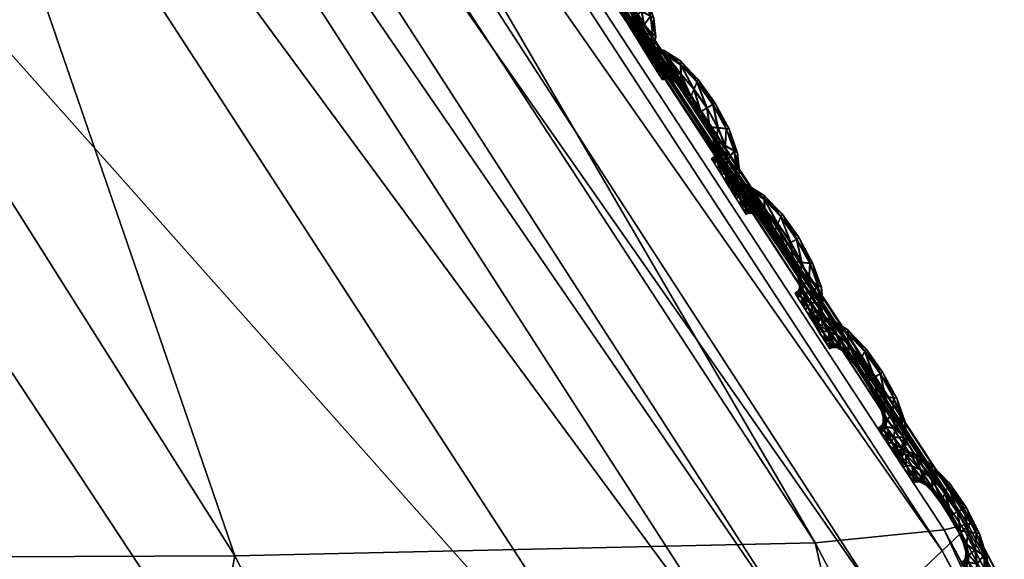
# Model space of a CAD drawing. Extents: x -7.4 to 7.4, y -11.5 to 9.8.
# Tile 457 of 469: x 5.704 to 6.063, y 6.184 to 6.381. Entities that reach past the tile are written whole.
import ezdxf

# ---------------------------------------------------------------- set-up
doc = ezdxf.new("R2010")
doc.units = 0
doc.header["$MEASUREMENT"] = 0
for name, color, linetype in [('A-FURN-3-ST', 150, 'Continuous'), ('A-FURN-3-ST-SEAM', 130, 'Continuous'), ('A-FURN-3-ST-SI', 160, 'Continuous')]:
    doc.layers.add(name, color=color, linetype=linetype)

msp = doc.modelspace()

# ---------------------------------------------------------------- meshes
at = {"layer": 'A-FURN-3-ST'}
mesh = msp.add_polyface(dxfattribs=at)
corners = [(5.97894, 6.12793, 17.67828), (5.53671, 6.81471, 17.67006), (5.50149, 6.77647, 17.76244), (5.99611, 6.14499, 17.65991), (5.55257, 6.83345, 17.65169), (6.01899, 6.16687, 17.66421), (5.57137, 6.85743, 17.65614), (6.04039, 6.18718, 17.66656), (5.58859, 6.87976, 17.65865), (6.04954, 6.19587, 17.65439), (5.59595, 6.88928, 17.64652), (4.80883, 4.35379, 18.33388), (5.7324, 4.35704, 18.28649), (5.43033, 5.18699, 18.27097), (4.57167, 5.1832, 18.31596), (5.07825, 5.9265, 18.25899), (4.29525, 5.9223, 18.30098), (5.98163, 5.21332, 18.16855), (5.59441, 5.95604, 18.15726), (4.68271, 6.59358, 18.24994), (3.98472, 6.58897, 18.28748), (4.25034, 7.20619, 18.24195), (5.15941, 6.62601, 18.15011), (4.6839, 7.24125, 18.14474), (5.00227, 3.41611, 18.35533), (3.60387, 4.35379, 18.37781), (2.47789, 4.35379, 18.41637), (2.51734, 3.41611, 18.44041), (3.71665, 3.41611, 18.40089), (3.46773, 5.1832, 18.35635), (2.43305, 5.1832, 18.39142), (3.30904, 5.9223, 18.33601), (2.38077, 5.9223, 18.3656), (3.13073, 6.58897, 18.3157), (2.32204, 6.58897, 18.33909), (2.93587, 7.20117, 18.29539), (3.64526, 7.20117, 18.27436), (5.85155, 6.02378, 17.96234), (5.40572, 6.70041, 17.95523), (5.94542, 6.09308, 17.77024)]
mesh.append_faces([[corners[k] for k in face] for face in [(0, 1, 2), (3, 4, 1), (5, 6, 4), (7, 8, 6), (9, 10, 8), (11, 12, 13), (13, 14, 11), (14, 13, 15), (15, 16, 14), (13, 17, 18), (18, 15, 13), (17, 13, 12), (16, 15, 19), (19, 20, 16), (20, 19, 21), (19, 22, 23), (15, 18, 22), (22, 19, 15), (12, 11, 24), (25, 26, 27), (11, 25, 28), (26, 25, 29), (29, 30, 26), (30, 29, 31), (31, 32, 30), (29, 14, 16), (16, 31, 29), (25, 11, 14), (14, 29, 25), (32, 31, 33), (34, 33, 35), (33, 20, 36), (31, 16, 20), (20, 33, 31), (18, 37, 38), (38, 22, 18), (38, 37, 39), (39, 2, 38)]])
mesh = msp.add_polyface(dxfattribs=at)
corners = [(5.59492, 6.88837, 17.61769), (6.04831, 6.195, 17.6256), (6.04724, 6.19414, 17.61903), (5.59409, 6.88742, 17.61108), (5.59634, 6.88994, 17.62899), (6.05005, 6.19645, 17.6369), (6.45184, 5.42637, 17.6393), (6.45062, 5.42559, 17.63272), (6.45394, 5.42764, 17.65055), (6.37258, 5.36654, 17.69227), (5.97894, 6.12793, 17.67828), (5.94542, 6.09308, 17.77024), (6.34056, 5.33548, 17.78363), (6.39098, 5.38179, 17.67398), (5.99611, 6.14499, 17.65991), (5.50149, 6.77647, 17.76244), (5.53671, 6.81471, 17.67006), (5.55257, 6.83345, 17.65169), (6.01899, 6.16687, 17.66421), (5.57137, 6.85743, 17.65614), (6.04039, 6.18718, 17.66656), (6.41749, 5.40128, 17.67805), (6.44258, 5.41936, 17.68018), (5.58859, 6.87976, 17.65865), (6.04954, 6.19587, 17.65439), (5.59595, 6.88928, 17.64652), (6.45335, 5.42711, 17.66793), (6.04831, 6.195, 17.61332), (6.45184, 5.42637, 17.62701), (6.45394, 5.42764, 17.62188), (6.05005, 6.19645, 17.60819), (5.59492, 6.88837, 17.60541), (5.59634, 6.88994, 17.60027), (5.98163, 5.21332, 18.16855), (6.24843, 5.27372, 17.97447), (5.85155, 6.02378, 17.96234), (5.59441, 5.95604, 18.15726)]
mesh.append_faces([[corners[k] for k in face] for face in [(0, 1, 2), (2, 3, 0), (4, 5, 1), (1, 0, 4), (1, 6, 7), (7, 2, 1), (5, 8, 6), (6, 1, 5), (9, 10, 11), (11, 12, 9), (13, 14, 10), (10, 9, 13), (15, 11, 10), (16, 10, 14), (17, 14, 18), (19, 18, 20), (21, 18, 14), (14, 13, 21), (22, 20, 18), (18, 21, 22), (23, 20, 24), (5, 4, 25), (25, 24, 5), (26, 24, 20), (20, 22, 26), (8, 5, 24), (24, 26, 8), (27, 28, 29), (29, 30, 27), (2, 7, 28), (28, 27, 2), (31, 27, 30), (30, 32, 31), (3, 2, 27), (27, 31, 3), (33, 34, 35), (35, 36, 33), (35, 34, 12), (12, 11, 35)]])
mesh = msp.add_polyface(dxfattribs=at)
corners = [(5.54237, 6.88314, 1.00121), (5.99414, 6.19006, 1.00136), (5.78234, 6.18529, 0.61819), (5.34537, 6.87803, 0.61819), (6.39632, 5.42196, 1.00167), (6.17131, 5.41772, 0.61819), (6.74132, 4.55996, 1.00205), (6.50499, 4.5563, 0.61819), (7.02166, 3.58544, 1.00247), (6.77614, 3.58244, 0.61819), (7.22977, 2.47974, 1.00292), (6.97746, 2.47748, 0.61819), (1.9613, 4.55444, 0.55836), (1.95568, 5.41558, 0.55836), (2.64354, 5.41558, 0.55836), (2.68838, 4.55444, 0.55836), (1.94915, 6.18294, 0.55836), (2.59126, 6.18294, 0.55836), (2.53254, 6.87548, 0.55836), (1.98639, 2.47636, 0.55836), (1.96798, 3.58091, 0.55836), (2.72779, 3.58091, 0.55836), (2.77575, 2.47636, 0.55836), (5.63821, 5.41586, 0.56582), (5.28589, 6.18323, 0.56582), (4.78216, 5.41558, 0.55836), (4.50574, 6.18294, 0.55836), (5.94043, 4.55469, 0.56582), (5.01933, 4.55444, 0.55836), (4.89012, 6.87581, 0.56582), (4.19521, 6.87548, 0.55836), (6.18611, 3.58112, 0.56582), (5.21276, 3.58091, 0.55836), (6.36909, 2.47649, 0.56582), (5.36104, 2.47636, 0.55836), (3.92714, 3.58091, 0.55836), (3.81436, 4.55444, 0.55836), (4.02429, 2.47636, 0.55836), (3.67822, 5.41558, 0.55836), (3.5195, 6.18294, 0.55836), (3.34122, 6.87548, 0.55836)]
mesh.append_faces([[corners[k] for k in face] for face in [(0, 1, 2), (2, 3, 0), (1, 4, 5), (5, 2, 1), (4, 6, 7), (7, 5, 4), (6, 8, 9), (9, 7, 6), (8, 10, 11), (11, 9, 8), (2, 5, 23), (23, 24, 2), (24, 23, 25), (25, 26, 24), (23, 27, 28), (28, 25, 23), (5, 7, 27), (27, 23, 5), (29, 24, 26), (26, 30, 29), (3, 2, 24), (24, 29, 3), (7, 9, 31), (31, 27, 7), (27, 31, 32), (32, 28, 27), (31, 33, 34), (34, 32, 31), (9, 11, 33), (33, 31, 9), (28, 32, 35), (35, 36, 28), (32, 34, 37), (37, 35, 32), (26, 25, 38), (38, 39, 26), (25, 28, 36), (36, 38, 25), (30, 26, 39), (39, 40, 30)]])
mesh.append_faces([[corners[k] for k in face] for face in [(12, 13, 14), (14, 15, 12), (13, 16, 17), (17, 14, 13), (18, 17, 16), (19, 20, 21), (21, 22, 19), (20, 12, 15), (15, 21, 20), (21, 15, 36), (22, 21, 35), (14, 17, 39), (15, 14, 38), (17, 18, 40)]], dxfattribs={"vtx0": -1, "vtx1": -1, "vtx2": -1})
mesh.append_faces([[corners[k] for k in face] for face in [(36, 35, 21), (35, 37, 22), (39, 38, 14), (38, 36, 15), (40, 39, 17)]], dxfattribs={"vtx1": -1, "vtx2": -1})
at = {"layer": 'A-FURN-3-ST-SEAM'}
mesh = msp.add_polyface(dxfattribs=at)
corners = [(5.91443, 6.41366, 17.6196), (5.92041, 6.40732, 17.61971), (5.9193, 6.40459, 17.62104), (5.92397, 6.39775, 17.62112), (5.92088, 6.40839, 17.61636), (5.91455, 6.40995, 17.62093), (5.9218, 6.39652, 17.61986), (5.92623, 6.39907, 17.61982), (5.9271, 6.39965, 17.61648), (5.91439, 6.4151, 17.61621), (5.90897, 6.41724, 17.61952), (5.91819, 6.40196, 17.61978), (5.92508, 6.39091, 17.61994), (5.92801, 6.39059, 17.62119), (5.9263, 6.39924, 17.61309), (5.92053, 6.40744, 17.61298), (5.91032, 6.41308, 17.62085), (5.91471, 6.40632, 17.61975), (5.92101, 6.39615, 17.61651), (5.9178, 6.40105, 17.61644), (5.93102, 6.3903, 17.61994), (5.93216, 6.39026, 17.61655), (5.9311, 6.39046, 17.61321), (5.91451, 6.41378, 17.61286), (5.9085, 6.41885, 17.6161), (5.90486, 6.4186, 17.61944), (5.91483, 6.40504, 17.6164), (5.92397, 6.39112, 17.61655), (5.92741, 6.38589, 17.61998), (5.9307, 6.38403, 17.62123), (5.92813, 6.39079, 17.61191), (5.92409, 6.398, 17.61187), (5.91942, 6.4048, 17.61176), (5.90711, 6.41432, 17.62081), (5.91171, 6.40896, 17.61967), (5.91226, 6.40748, 17.61636), (5.91827, 6.40212, 17.61305), (5.92188, 6.39668, 17.61313), (5.91479, 6.40649, 17.61302), (5.93398, 6.38218, 17.62001), (5.93525, 6.38156, 17.61663), (5.93406, 6.38235, 17.61328), (5.93082, 6.38424, 17.61199), (5.91467, 6.41016, 17.61168), (5.90905, 6.41737, 17.61279), (5.90406, 6.42029, 17.61602), (5.9026, 6.41872, 17.6194), (5.91182, 6.40912, 17.61294), (5.92516, 6.39108, 17.61317), (5.92623, 6.38667, 17.61659), (5.9284, 6.3821, 17.61998), (5.93153, 6.37897, 17.62131), (5.92749, 6.38605, 17.61324), (5.90165, 6.42042, 17.61598), (5.90522, 6.4144, 17.62078), (5.90941, 6.41007, 17.61963), (5.91032, 6.40855, 17.61632), (5.90949, 6.41024, 17.6129), (5.91044, 6.41329, 17.61161), (5.9347, 6.37588, 17.62005), (5.93592, 6.3748, 17.61671), (5.93478, 6.37604, 17.61332), (5.93165, 6.37921, 17.61203), (5.92852, 6.38226, 17.61324), (5.90498, 6.41877, 17.61271), (5.90272, 6.41889, 17.61267), (5.90046, 6.41992, 17.61598), (5.90141, 6.41823, 17.6194), (5.90727, 6.41452, 17.61153), (5.9273, 6.38337, 17.61663), (5.92833, 6.37963, 17.62001), (5.93118, 6.37567, 17.62131), (5.90154, 6.4184, 17.61267), (5.90406, 6.4139, 17.62078), (5.90786, 6.41011, 17.61963), (5.90889, 6.40859, 17.61632), (5.90799, 6.41028, 17.6129), (5.93402, 6.37176, 17.62009), (5.93513, 6.37035, 17.61674), (5.9341, 6.37192, 17.61336), (5.93129, 6.37588, 17.61206), (5.92844, 6.37979, 17.61328), (5.92733, 6.38119, 17.61663), (5.90537, 6.41461, 17.61153), (5.90422, 6.41411, 17.61153), (5.92765, 6.37831, 17.62001), (5.93034, 6.37402, 17.62131), (5.9068, 6.40962, 17.61963), (5.90783, 6.4081, 17.61632), (5.90688, 6.40978, 17.6129), (5.9267, 6.38, 17.61663), (5.93307, 6.36978, 17.62009), (5.93414, 6.36826, 17.61674), (5.93315, 6.36994, 17.61336), (5.93046, 6.37423, 17.61206), (5.92773, 6.37847, 17.61328), (5.92571, 6.37934, 17.61663), (5.9267, 6.37765, 17.62001), (5.92935, 6.37328, 17.62134), (5.92678, 6.37781, 17.61328), (5.93205, 6.369, 17.62009), (5.93311, 6.36747, 17.61674), (5.93216, 6.36916, 17.61336), (5.92947, 6.37353, 17.61206)]
mesh.append_faces([[corners[k] for k in face] for face in [(2, 1, 0), (1, 2, 3), (0, 1, 4), (0, 5, 2), (6, 3, 2), (3, 7, 1), (8, 4, 1), (4, 9, 0), (5, 0, 10), (11, 2, 5), (3, 6, 12), (2, 11, 6), (7, 3, 13), (1, 7, 8), (4, 8, 14), (9, 4, 15), (10, 0, 9), (10, 16, 5), (5, 17, 11), (12, 6, 18), (12, 13, 3), (6, 11, 19), (13, 20, 7), (21, 8, 7), (22, 14, 8), (14, 15, 4), (15, 23, 9), (9, 24, 10), (16, 10, 25), (17, 5, 16), (11, 17, 26), (19, 18, 6), (18, 27, 12), (13, 12, 28), (26, 19, 11), (20, 13, 29), (7, 20, 21), (8, 21, 22), (14, 22, 30), (15, 14, 31), (23, 15, 32), (24, 9, 23), (25, 10, 24), (25, 33, 16), (16, 34, 17), (35, 26, 17), (18, 19, 36), (27, 18, 37), (28, 12, 27), (28, 29, 13), (19, 26, 38), (29, 39, 20), (40, 21, 20), (41, 22, 21), (42, 30, 22), (30, 31, 14), (31, 32, 15), (32, 43, 23), (23, 44, 24), (24, 45, 25), (33, 25, 46), (34, 16, 33), (17, 34, 35), (26, 35, 47), (38, 36, 19), (36, 37, 18), (37, 48, 27), (27, 49, 28), (29, 28, 50), (47, 38, 26), (39, 29, 51), (20, 39, 40), (21, 40, 41), (22, 41, 42), (30, 42, 52), (31, 30, 48), (32, 31, 37), (43, 32, 36), (44, 23, 43), (45, 24, 44), (25, 45, 53), (53, 46, 25), (46, 54, 33), (33, 55, 34), (56, 35, 34), (57, 47, 35), (36, 38, 43), (37, 36, 32), (48, 37, 31), (49, 27, 48), (50, 28, 49), (50, 51, 29), (38, 47, 58), (51, 59, 39), (60, 40, 39), (61, 41, 40), (62, 42, 41), (63, 52, 42), (52, 48, 30), (43, 58, 44), (44, 64, 45), (65, 53, 45), (46, 53, 66), (54, 46, 67), (55, 33, 54), (34, 55, 56), (35, 56, 57), (47, 57, 68), (58, 43, 38), (48, 52, 49), (49, 69, 50), (51, 50, 70), (68, 58, 47), (59, 51, 71), (39, 59, 60), (40, 60, 61), (41, 61, 62), (42, 62, 63), (52, 63, 69), (64, 44, 58), (45, 64, 65), (53, 65, 72), (72, 66, 53), (66, 67, 46), (67, 73, 54), (54, 74, 55), (56, 55, 74), (57, 56, 75), (68, 57, 76), (69, 49, 52), (70, 50, 69), (70, 71, 51), (58, 68, 64), (71, 77, 59), (78, 60, 59), (79, 61, 60), (80, 62, 61), (81, 63, 62), (82, 69, 63), (83, 65, 64), (84, 72, 65), (74, 54, 73), (74, 75, 56), (75, 76, 57), (76, 83, 68), (69, 82, 70), (71, 70, 85), (64, 68, 83), (77, 71, 86), (59, 77, 78), (60, 78, 79), (61, 79, 80), (62, 80, 81), (63, 81, 82), (65, 83, 84), (73, 87, 74), (75, 74, 87), (76, 75, 88), (83, 76, 89), (70, 82, 90), (90, 85, 70), (85, 86, 71), (86, 91, 77), (78, 77, 91), (79, 78, 92), (80, 79, 93), (81, 80, 94), (82, 81, 95), (89, 84, 83), (87, 88, 75), (88, 89, 76), (95, 90, 82), (85, 90, 96), (86, 85, 97), (91, 86, 98), (91, 92, 78), (92, 93, 79), (93, 94, 80), (94, 95, 81), (90, 95, 99), (99, 96, 90), (96, 97, 85), (97, 98, 86), (98, 100, 91), (92, 91, 100), (93, 92, 101), (94, 93, 102), (95, 94, 103), (103, 99, 95), (100, 101, 92), (101, 102, 93), (102, 103, 94)]])
mesh = msp.add_polyface(dxfattribs=at)
corners = [(5.94495, 6.36455, 17.62024), (5.95096, 6.35816, 17.62036), (5.94981, 6.35548, 17.62165), (5.95452, 6.34868, 17.62176), (5.95144, 6.35923, 17.61697), (5.94506, 6.36088, 17.62157), (5.95231, 6.34745, 17.62051), (5.95674, 6.34996, 17.62047), (5.95765, 6.3505, 17.61709), (5.94495, 6.36599, 17.61686), (5.93948, 6.36813, 17.62013), (5.9487, 6.35289, 17.62043), (5.95559, 6.34185, 17.62055), (5.95856, 6.34147, 17.62184), (5.95686, 6.35013, 17.61374), (5.95108, 6.35832, 17.61363), (5.94083, 6.36397, 17.6215), (5.94522, 6.35725, 17.62036), (5.95152, 6.34704, 17.61712), (5.94835, 6.35194, 17.61709), (5.96157, 6.34119, 17.62058), (5.96272, 6.34114, 17.6172), (5.96164, 6.34131, 17.61385), (5.94506, 6.36471, 17.61351), (5.93905, 6.36974, 17.61674), (5.93541, 6.36953, 17.62005), (5.94534, 6.35594, 17.61701), (5.95452, 6.34205, 17.6172), (5.95797, 6.33682, 17.62058), (5.96121, 6.33492, 17.62188), (5.95868, 6.34168, 17.61256), (5.95464, 6.34889, 17.61248), (5.94993, 6.35569, 17.61241), (5.93763, 6.36525, 17.62142), (5.94222, 6.35989, 17.62032), (5.94281, 6.35841, 17.61697), (5.94882, 6.35301, 17.6137), (5.95239, 6.34761, 17.61378), (5.94534, 6.35738, 17.61363), (5.96454, 6.33307, 17.62062), (5.9658, 6.33245, 17.61727), (5.96461, 6.33323, 17.61389), (5.96133, 6.33513, 17.61264), (5.94522, 6.36108, 17.61229), (5.9396, 6.3683, 17.61339), (5.93458, 6.37122, 17.61667), (5.93311, 6.36966, 17.62005), (5.94233, 6.36001, 17.61359), (5.95567, 6.34197, 17.61381), (5.95678, 6.3376, 17.61724), (5.95895, 6.33303, 17.62062), (5.96208, 6.3299, 17.62191), (5.95805, 6.33698, 17.61385), (5.93216, 6.37134, 17.61663), (5.93573, 6.36533, 17.62142), (5.93992, 6.361, 17.62028), (5.94083, 6.35948, 17.61697), (5.94, 6.36117, 17.61355), (5.94099, 6.36418, 17.61222), (5.96521, 6.32681, 17.6207), (5.96643, 6.3257, 17.61735), (5.96532, 6.32697, 17.61397), (5.9622, 6.3301, 17.61267), (5.95903, 6.33319, 17.61389), (5.93549, 6.36969, 17.61332), (5.93323, 6.36982, 17.61332), (5.93098, 6.37089, 17.61663), (5.93193, 6.3692, 17.62005), (5.93778, 6.36545, 17.61218), (5.95781, 6.33431, 17.61724), (5.95888, 6.33056, 17.62066), (5.96169, 6.3266, 17.62195), (5.932, 6.36933, 17.61332), (5.93458, 6.36483, 17.62142), (5.93837, 6.36104, 17.62028), (5.9394, 6.35952, 17.61693), (5.9385, 6.36121, 17.61355), (5.96454, 6.32269, 17.62073), (5.96564, 6.32129, 17.61735), (5.96465, 6.32285, 17.61397), (5.9618, 6.32681, 17.61267), (5.95895, 6.33072, 17.61393), (5.95785, 6.33212, 17.61727), (5.93588, 6.36553, 17.61214), (5.93473, 6.36504, 17.61214), (5.95816, 6.32928, 17.62066), (5.96085, 6.32495, 17.62195), (5.93731, 6.36055, 17.62028), (5.93834, 6.35903, 17.61693), (5.93739, 6.36071, 17.61355), (5.95721, 6.33093, 17.61727), (5.96359, 6.32071, 17.62073), (5.96465, 6.31918, 17.61739), (5.96367, 6.32087, 17.614), (5.96097, 6.3252, 17.61271), (5.95824, 6.3294, 17.61393), (5.95622, 6.33027, 17.61727), (5.95721, 6.32858, 17.62066), (5.95987, 6.32425, 17.62195), (5.95729, 6.32874, 17.61393), (5.96256, 6.31993, 17.62073), (5.96362, 6.3184, 17.61739), (5.96264, 6.32009, 17.614), (5.95998, 6.32446, 17.61271)]
mesh.append_faces([[corners[k] for k in face] for face in [(2, 1, 0), (1, 2, 3), (0, 1, 4), (0, 5, 2), (6, 3, 2), (3, 7, 1), (8, 4, 1), (4, 9, 0), (5, 0, 10), (11, 2, 5), (3, 6, 12), (2, 11, 6), (7, 3, 13), (1, 7, 8), (4, 8, 14), (9, 4, 15), (10, 0, 9), (10, 16, 5), (5, 17, 11), (12, 6, 18), (12, 13, 3), (6, 11, 19), (13, 20, 7), (21, 8, 7), (22, 14, 8), (14, 15, 4), (15, 23, 9), (9, 24, 10), (16, 10, 25), (17, 5, 16), (11, 17, 26), (19, 18, 6), (18, 27, 12), (13, 12, 28), (26, 19, 11), (20, 13, 29), (7, 20, 21), (8, 21, 22), (14, 22, 30), (15, 14, 31), (23, 15, 32), (24, 9, 23), (25, 10, 24), (25, 33, 16), (16, 34, 17), (35, 26, 17), (18, 19, 36), (27, 18, 37), (28, 12, 27), (28, 29, 13), (19, 26, 38), (29, 39, 20), (40, 21, 20), (41, 22, 21), (42, 30, 22), (30, 31, 14), (31, 32, 15), (32, 43, 23), (23, 44, 24), (24, 45, 25), (33, 25, 46), (34, 16, 33), (17, 34, 35), (26, 35, 47), (38, 36, 19), (36, 37, 18), (37, 48, 27), (27, 49, 28), (29, 28, 50), (47, 38, 26), (39, 29, 51), (20, 39, 40), (21, 40, 41), (22, 41, 42), (30, 42, 52), (31, 30, 48), (32, 31, 37), (43, 32, 36), (44, 23, 43), (45, 24, 44), (25, 45, 53), (53, 46, 25), (46, 54, 33), (33, 55, 34), (56, 35, 34), (57, 47, 35), (36, 38, 43), (37, 36, 32), (48, 37, 31), (49, 27, 48), (50, 28, 49), (50, 51, 29), (38, 47, 58), (51, 59, 39), (60, 40, 39), (61, 41, 40), (62, 42, 41), (63, 52, 42), (52, 48, 30), (43, 58, 44), (44, 64, 45), (65, 53, 45), (46, 53, 66), (54, 46, 67), (55, 33, 54), (34, 55, 56), (35, 56, 57), (47, 57, 68), (58, 43, 38), (48, 52, 49), (49, 69, 50), (51, 50, 70), (68, 58, 47), (59, 51, 71), (39, 59, 60), (40, 60, 61), (41, 61, 62), (42, 62, 63), (52, 63, 69), (64, 44, 58), (45, 64, 65), (53, 65, 72), (72, 66, 53), (66, 67, 46), (67, 73, 54), (54, 74, 55), (56, 55, 74), (57, 56, 75), (68, 57, 76), (69, 49, 52), (70, 50, 69), (70, 71, 51), (58, 68, 64), (71, 77, 59), (78, 60, 59), (79, 61, 60), (80, 62, 61), (81, 63, 62), (82, 69, 63), (83, 65, 64), (84, 72, 65), (74, 54, 73), (74, 75, 56), (75, 76, 57), (76, 83, 68), (69, 82, 70), (71, 70, 85), (64, 68, 83), (77, 71, 86), (59, 77, 78), (60, 78, 79), (61, 79, 80), (62, 80, 81), (63, 81, 82), (65, 83, 84), (73, 87, 74), (75, 74, 87), (76, 75, 88), (83, 76, 89), (70, 82, 90), (90, 85, 70), (85, 86, 71), (86, 91, 77), (78, 77, 91), (79, 78, 92), (80, 79, 93), (81, 80, 94), (82, 81, 95), (89, 84, 83), (87, 88, 75), (88, 89, 76), (95, 90, 82), (85, 90, 96), (86, 85, 97), (91, 86, 98), (91, 92, 78), (92, 93, 79), (93, 94, 80), (94, 95, 81), (90, 95, 99), (99, 96, 90), (96, 97, 85), (97, 98, 86), (98, 100, 91), (92, 91, 100), (93, 92, 101), (94, 93, 102), (95, 94, 103), (103, 99, 95), (100, 101, 92), (101, 102, 93), (102, 103, 94)]])
mesh = msp.add_polyface(dxfattribs=at)
corners = [(5.97549, 6.31543, 17.62085), (5.98151, 6.30905, 17.621), (5.98037, 6.30641, 17.6223), (5.98504, 6.29957, 17.62237), (5.98199, 6.31012, 17.61762), (5.97562, 6.31177, 17.62218), (5.98282, 6.29834, 17.62112), (5.98729, 6.30085, 17.62112), (5.9882, 6.30139, 17.61773), (5.97549, 6.31688, 17.61746), (5.97004, 6.31906, 17.62078), (5.97926, 6.30377, 17.62108), (5.9861, 6.29273, 17.62119), (5.98907, 6.29236, 17.62245), (5.98741, 6.30097, 17.61438), (5.98159, 6.30921, 17.61427), (5.97138, 6.3149, 17.62211), (5.97577, 6.30819, 17.621), (5.98203, 6.29796, 17.61777), (5.97886, 6.30287, 17.61769), (5.99208, 6.29208, 17.62119), (5.99326, 6.29199, 17.61785), (5.9922, 6.2922, 17.61446), (5.97557, 6.3156, 17.61412), (5.96956, 6.32067, 17.61735), (5.96592, 6.32046, 17.6207), (5.97585, 6.30686, 17.61766), (5.98504, 6.29294, 17.61781), (5.98848, 6.28775, 17.62123), (5.99176, 6.28585, 17.62252), (5.98923, 6.29257, 17.61321), (5.98519, 6.29978, 17.61313), (5.98048, 6.30662, 17.61302), (5.96814, 6.31618, 17.62207), (5.97277, 6.31082, 17.62096), (5.97332, 6.30934, 17.61762), (5.97934, 6.30394, 17.61431), (5.98294, 6.2985, 17.61438), (5.97585, 6.30831, 17.61427), (5.99505, 6.284, 17.62127), (5.99635, 6.28334, 17.61792), (5.99517, 6.28412, 17.61454), (5.99188, 6.28606, 17.61324), (5.97574, 6.31197, 17.61294), (5.97011, 6.31918, 17.61404), (5.96513, 6.32215, 17.61727), (5.96362, 6.32063, 17.62066), (5.97284, 6.31094, 17.61419), (5.98622, 6.2929, 17.61446), (5.98729, 6.28853, 17.61785), (5.98947, 6.28396, 17.62127), (5.99259, 6.28083, 17.62256), (5.98856, 6.28791, 17.6145), (5.96267, 6.32232, 17.61727), (5.96624, 6.31626, 17.62203), (5.97043, 6.31193, 17.62093), (5.97134, 6.31041, 17.61758), (5.97055, 6.31206, 17.61419), (5.9715, 6.31511, 17.61286), (5.99576, 6.27769, 17.62131), (5.99698, 6.27662, 17.61796), (5.99584, 6.27786, 17.61458), (5.99271, 6.28103, 17.61328), (5.98954, 6.28412, 17.61454), (5.966, 6.32063, 17.61397), (5.96374, 6.32075, 17.61393), (5.96149, 6.32182, 17.61727), (5.96244, 6.32013, 17.62066), (5.96829, 6.31638, 17.61282), (5.98832, 6.28523, 17.61788), (5.98939, 6.28148, 17.62127), (5.9922, 6.27753, 17.62256), (5.96252, 6.32026, 17.61393), (5.96509, 6.31581, 17.62203), (5.96889, 6.31197, 17.62089), (5.96992, 6.31045, 17.61758), (5.96901, 6.31214, 17.61416), (5.99509, 6.27361, 17.62134), (5.99619, 6.27222, 17.618), (5.99517, 6.27378, 17.61461), (5.99231, 6.27774, 17.61332), (5.98947, 6.28165, 17.61454), (5.98836, 6.28305, 17.61788), (5.96639, 6.31647, 17.61279), (5.96525, 6.31597, 17.61279), (5.98867, 6.28021, 17.62127), (5.99136, 6.27588, 17.6226), (5.96782, 6.31152, 17.62089), (5.96885, 6.30995, 17.61758), (5.9679, 6.31164, 17.61416), (5.98772, 6.2819, 17.61788), (5.9941, 6.27164, 17.62134), (5.99517, 6.27016, 17.618), (5.99418, 6.2718, 17.61461), (5.99149, 6.27613, 17.61332), (5.98875, 6.28037, 17.61454), (5.98674, 6.28124, 17.61792), (5.98769, 6.27951, 17.62131), (5.99038, 6.27518, 17.6226), (5.9878, 6.27967, 17.61454), (5.99307, 6.2709, 17.62138), (5.99414, 6.26937, 17.618), (5.99315, 6.27106, 17.61461), (5.99049, 6.27539, 17.61332)]
mesh.append_faces([[corners[k] for k in face] for face in [(2, 1, 0), (1, 2, 3), (0, 1, 4), (0, 5, 2), (6, 3, 2), (3, 7, 1), (8, 4, 1), (4, 9, 0), (5, 0, 10), (11, 2, 5), (3, 6, 12), (2, 11, 6), (7, 3, 13), (1, 7, 8), (4, 8, 14), (9, 4, 15), (10, 0, 9), (10, 16, 5), (5, 17, 11), (12, 6, 18), (12, 13, 3), (6, 11, 19), (13, 20, 7), (21, 8, 7), (22, 14, 8), (14, 15, 4), (15, 23, 9), (9, 24, 10), (16, 10, 25), (17, 5, 16), (11, 17, 26), (19, 18, 6), (18, 27, 12), (13, 12, 28), (26, 19, 11), (20, 13, 29), (7, 20, 21), (8, 21, 22), (14, 22, 30), (15, 14, 31), (23, 15, 32), (24, 9, 23), (25, 10, 24), (25, 33, 16), (16, 34, 17), (35, 26, 17), (18, 19, 36), (27, 18, 37), (28, 12, 27), (28, 29, 13), (19, 26, 38), (29, 39, 20), (40, 21, 20), (41, 22, 21), (42, 30, 22), (30, 31, 14), (31, 32, 15), (32, 43, 23), (23, 44, 24), (24, 45, 25), (33, 25, 46), (34, 16, 33), (17, 34, 35), (26, 35, 47), (38, 36, 19), (36, 37, 18), (37, 48, 27), (27, 49, 28), (29, 28, 50), (47, 38, 26), (39, 29, 51), (20, 39, 40), (21, 40, 41), (22, 41, 42), (30, 42, 52), (31, 30, 48), (32, 31, 37), (43, 32, 36), (44, 23, 43), (45, 24, 44), (25, 45, 53), (53, 46, 25), (46, 54, 33), (33, 55, 34), (56, 35, 34), (57, 47, 35), (36, 38, 43), (37, 36, 32), (48, 37, 31), (49, 27, 48), (50, 28, 49), (50, 51, 29), (38, 47, 58), (51, 59, 39), (60, 40, 39), (61, 41, 40), (62, 42, 41), (63, 52, 42), (52, 48, 30), (43, 58, 44), (44, 64, 45), (65, 53, 45), (46, 53, 66), (54, 46, 67), (55, 33, 54), (34, 55, 56), (35, 56, 57), (47, 57, 68), (58, 43, 38), (48, 52, 49), (49, 69, 50), (51, 50, 70), (68, 58, 47), (59, 51, 71), (39, 59, 60), (40, 60, 61), (41, 61, 62), (42, 62, 63), (52, 63, 69), (64, 44, 58), (45, 64, 65), (53, 65, 72), (72, 66, 53), (66, 67, 46), (67, 73, 54), (54, 74, 55), (56, 55, 74), (57, 56, 75), (68, 57, 76), (69, 49, 52), (70, 50, 69), (70, 71, 51), (58, 68, 64), (71, 77, 59), (78, 60, 59), (79, 61, 60), (80, 62, 61), (81, 63, 62), (82, 69, 63), (83, 65, 64), (84, 72, 65), (74, 54, 73), (74, 75, 56), (75, 76, 57), (76, 83, 68), (69, 82, 70), (71, 70, 85), (64, 68, 83), (77, 71, 86), (59, 77, 78), (60, 78, 79), (61, 79, 80), (62, 80, 81), (63, 81, 82), (65, 83, 84), (73, 87, 74), (75, 74, 87), (76, 75, 88), (83, 76, 89), (70, 82, 90), (90, 85, 70), (85, 86, 71), (86, 91, 77), (78, 77, 91), (79, 78, 92), (80, 79, 93), (81, 80, 94), (82, 81, 95), (89, 84, 83), (87, 88, 75), (88, 89, 76), (95, 90, 82), (85, 90, 96), (86, 85, 97), (91, 86, 98), (91, 92, 78), (92, 93, 79), (93, 94, 80), (94, 95, 81), (90, 95, 99), (99, 96, 90), (96, 97, 85), (97, 98, 86), (98, 100, 91), (92, 91, 100), (93, 92, 101), (94, 93, 102), (95, 94, 103), (103, 99, 95), (100, 101, 92), (101, 102, 93), (102, 103, 94)]])
mesh = msp.add_polyface(dxfattribs=at)
corners = [(6.00601, 6.26632, 17.6215), (6.01206, 6.25994, 17.62161), (6.01088, 6.2573, 17.6229), (6.01558, 6.25046, 17.62302), (6.01254, 6.26101, 17.61823), (6.00613, 6.2627, 17.62283), (6.01337, 6.24927, 17.62176), (6.01784, 6.25174, 17.62173), (6.01875, 6.25228, 17.61838), (6.00601, 6.26777, 17.61811), (6.00055, 6.26995, 17.62138), (6.00977, 6.2547, 17.62169), (6.01665, 6.24366, 17.6218), (6.01962, 6.24329, 17.6231), (6.01796, 6.25186, 17.61499), (6.01214, 6.2601, 17.61488), (6.00189, 6.26583, 17.62275), (6.00628, 6.25907, 17.62161), (6.01258, 6.2489, 17.61838), (6.00937, 6.2538, 17.61834), (6.02263, 6.24296, 17.62184), (6.02382, 6.24288, 17.61845), (6.02271, 6.24309, 17.61511), (6.00613, 6.26649, 17.61476), (6.00007, 6.27156, 17.618), (5.99643, 6.27139, 17.62134), (6.0064, 6.2578, 17.6183), (6.01555, 6.24387, 17.61845), (6.01899, 6.23868, 17.62184), (6.02227, 6.23674, 17.62313), (6.01974, 6.2435, 17.61381), (6.01571, 6.25067, 17.61374), (6.01104, 6.25751, 17.61366), (5.99868, 6.26711, 17.62271), (6.00328, 6.26175, 17.62157), (6.00383, 6.26027, 17.61823), (6.00985, 6.25483, 17.61495), (6.01345, 6.24943, 17.61503), (6.0064, 6.25924, 17.61488), (6.0256, 6.23489, 17.62191), (6.0269, 6.23423, 17.61853), (6.02568, 6.23505, 17.61518), (6.02239, 6.23695, 17.61389), (6.00628, 6.26286, 17.61359), (6.00066, 6.27011, 17.61465), (5.99564, 6.27308, 17.61792), (5.99414, 6.27156, 17.62131), (6.00335, 6.26188, 17.61484), (6.01673, 6.24383, 17.61507), (6.0178, 6.23946, 17.61849), (6.01998, 6.23489, 17.62188), (6.02311, 6.23172, 17.62317), (6.01911, 6.2388, 17.61511), (5.99319, 6.27324, 17.61788), (5.99675, 6.26723, 17.62268), (6.00094, 6.26286, 17.62154), (6.00185, 6.26134, 17.61823), (6.00106, 6.26299, 17.6148), (6.00205, 6.266, 17.61347), (6.02627, 6.22862, 17.62195), (6.0275, 6.22751, 17.61861), (6.02635, 6.22879, 17.61522), (6.02322, 6.23192, 17.61393), (6.02006, 6.23505, 17.61515), (5.99651, 6.27151, 17.61458), (5.99425, 6.27168, 17.61458), (5.99196, 6.27275, 17.61788), (5.99295, 6.2711, 17.62131), (5.99881, 6.26731, 17.61343), (6.01883, 6.23612, 17.61849), (6.0199, 6.23242, 17.62191), (6.02271, 6.22846, 17.62321), (5.99303, 6.27123, 17.61458), (5.9956, 6.26674, 17.62268), (5.9994, 6.26295, 17.62154), (6.00043, 6.26138, 17.61819), (5.99952, 6.26307, 17.6148), (6.0256, 6.22455, 17.62199), (6.0267, 6.22315, 17.61861), (6.02568, 6.22471, 17.61526), (6.02282, 6.22867, 17.61393), (6.01998, 6.23258, 17.61518), (6.01887, 6.23398, 17.61853), (5.99691, 6.2674, 17.61343), (5.99576, 6.26694, 17.61343), (6.01918, 6.23114, 17.62191), (6.02188, 6.22685, 17.62321), (5.99829, 6.26245, 17.62154), (5.99936, 6.26093, 17.61823), (5.99841, 6.26258, 17.6148), (6.01823, 6.23283, 17.61853), (6.02461, 6.22261, 17.62199), (6.02568, 6.22109, 17.61864), (6.02469, 6.22274, 17.61526), (6.022, 6.22706, 17.61397), (6.01926, 6.2313, 17.61518), (6.01725, 6.23217, 17.61853), (6.0182, 6.23048, 17.62191), (6.02089, 6.22611, 17.62321), (6.01831, 6.23065, 17.61518), (6.02358, 6.22183, 17.62199), (6.02465, 6.2203, 17.61864), (6.02366, 6.22199, 17.61526), (6.02101, 6.22636, 17.61397)]
mesh.append_faces([[corners[k] for k in face] for face in [(2, 1, 0), (1, 2, 3), (0, 1, 4), (0, 5, 2), (6, 3, 2), (3, 7, 1), (8, 4, 1), (4, 9, 0), (5, 0, 10), (11, 2, 5), (3, 6, 12), (2, 11, 6), (7, 3, 13), (1, 7, 8), (4, 8, 14), (9, 4, 15), (10, 0, 9), (10, 16, 5), (5, 17, 11), (12, 6, 18), (12, 13, 3), (6, 11, 19), (13, 20, 7), (21, 8, 7), (22, 14, 8), (14, 15, 4), (15, 23, 9), (9, 24, 10), (16, 10, 25), (17, 5, 16), (11, 17, 26), (19, 18, 6), (18, 27, 12), (13, 12, 28), (26, 19, 11), (20, 13, 29), (7, 20, 21), (8, 21, 22), (14, 22, 30), (15, 14, 31), (23, 15, 32), (24, 9, 23), (25, 10, 24), (25, 33, 16), (16, 34, 17), (35, 26, 17), (18, 19, 36), (27, 18, 37), (28, 12, 27), (28, 29, 13), (19, 26, 38), (29, 39, 20), (40, 21, 20), (41, 22, 21), (42, 30, 22), (30, 31, 14), (31, 32, 15), (32, 43, 23), (23, 44, 24), (24, 45, 25), (33, 25, 46), (34, 16, 33), (17, 34, 35), (26, 35, 47), (38, 36, 19), (36, 37, 18), (37, 48, 27), (27, 49, 28), (29, 28, 50), (47, 38, 26), (39, 29, 51), (20, 39, 40), (21, 40, 41), (22, 41, 42), (30, 42, 52), (31, 30, 48), (32, 31, 37), (43, 32, 36), (44, 23, 43), (45, 24, 44), (25, 45, 53), (53, 46, 25), (46, 54, 33), (33, 55, 34), (56, 35, 34), (57, 47, 35), (36, 38, 43), (37, 36, 32), (48, 37, 31), (49, 27, 48), (50, 28, 49), (50, 51, 29), (38, 47, 58), (51, 59, 39), (60, 40, 39), (61, 41, 40), (62, 42, 41), (63, 52, 42), (52, 48, 30), (43, 58, 44), (44, 64, 45), (65, 53, 45), (46, 53, 66), (54, 46, 67), (55, 33, 54), (34, 55, 56), (35, 56, 57), (47, 57, 68), (58, 43, 38), (48, 52, 49), (49, 69, 50), (51, 50, 70), (68, 58, 47), (59, 51, 71), (39, 59, 60), (40, 60, 61), (41, 61, 62), (42, 62, 63), (52, 63, 69), (64, 44, 58), (45, 64, 65), (53, 65, 72), (72, 66, 53), (66, 67, 46), (67, 73, 54), (54, 74, 55), (56, 55, 74), (57, 56, 75), (68, 57, 76), (69, 49, 52), (70, 50, 69), (70, 71, 51), (58, 68, 64), (71, 77, 59), (78, 60, 59), (79, 61, 60), (80, 62, 61), (81, 63, 62), (82, 69, 63), (83, 65, 64), (84, 72, 65), (74, 54, 73), (74, 75, 56), (75, 76, 57), (76, 83, 68), (69, 82, 70), (71, 70, 85), (64, 68, 83), (77, 71, 86), (59, 77, 78), (60, 78, 79), (61, 79, 80), (62, 80, 81), (63, 81, 82), (65, 83, 84), (73, 87, 74), (75, 74, 87), (76, 75, 88), (83, 76, 89), (70, 82, 90), (90, 85, 70), (85, 86, 71), (86, 91, 77), (78, 77, 91), (79, 78, 92), (80, 79, 93), (81, 80, 94), (82, 81, 95), (89, 84, 83), (87, 88, 75), (88, 89, 76), (95, 90, 82), (85, 90, 96), (86, 85, 97), (91, 86, 98), (91, 92, 78), (92, 93, 79), (93, 94, 80), (94, 95, 81), (90, 95, 99), (99, 96, 90), (96, 97, 85), (97, 98, 86), (98, 100, 91), (92, 91, 100), (93, 92, 101), (94, 93, 102), (95, 94, 103), (103, 99, 95), (100, 101, 92), (101, 102, 93), (102, 103, 94)]])
mesh = msp.add_polyface(dxfattribs=at)
corners = [(6.03656, 6.21725, 17.62214), (6.04257, 6.21083, 17.62226), (6.04142, 6.20819, 17.62355), (6.04606, 6.20131, 17.62363), (6.04305, 6.2119, 17.61887), (6.03667, 6.21359, 17.62348), (6.04384, 6.20016, 17.62237), (6.04827, 6.20255, 17.62237), (6.04918, 6.20308, 17.61899), (6.03656, 6.21866, 17.61872), (6.03106, 6.22088, 17.62203), (6.04028, 6.20559, 17.62233), (6.04697, 6.19447, 17.62245), (6.04989, 6.19402, 17.62374), (6.04839, 6.20267, 17.61564), (6.04269, 6.21099, 17.61553), (6.0324, 6.21676, 17.62336), (6.0368, 6.21, 17.62226), (6.04305, 6.19974, 17.61903), (6.03992, 6.20469, 17.61899), (6.05286, 6.19365, 17.62249), (6.05401, 6.19356, 17.61914), (6.05294, 6.19377, 17.61575), (6.03667, 6.21738, 17.61541), (6.03062, 6.22249, 17.61864), (6.02694, 6.22232, 17.62195), (6.03692, 6.20872, 17.61891), (6.04594, 6.19468, 17.6191), (6.04918, 6.18936, 17.62252), (6.05235, 6.18738, 17.62382), (6.05005, 6.19422, 17.61446), (6.04617, 6.20152, 17.61438), (6.04155, 6.2084, 17.61431), (6.0292, 6.21804, 17.62332), (6.03379, 6.21264, 17.62222), (6.03434, 6.2112, 17.61887), (6.04039, 6.20576, 17.6156), (6.04392, 6.20028, 17.61564), (6.03692, 6.21013, 17.61553), (6.05555, 6.18541, 17.62256), (6.05682, 6.18475, 17.61921), (6.05567, 6.18557, 17.61583), (6.05251, 6.18759, 17.61454), (6.0368, 6.21379, 17.61419), (6.03118, 6.221, 17.6153), (6.02615, 6.22401, 17.61857), (6.02465, 6.22249, 17.62191), (6.03391, 6.2128, 17.61549), (6.04709, 6.19459, 17.61571), (6.04803, 6.19018, 17.61914), (6.05005, 6.18553, 17.62256), (6.05302, 6.18227, 17.62385), (6.0493, 6.18953, 17.61579), (6.0237, 6.22417, 17.61853), (6.02726, 6.21816, 17.62332), (6.03145, 6.21379, 17.62218), (6.03236, 6.21227, 17.61883), (6.03157, 6.21392, 17.61545), (6.03256, 6.21692, 17.61412), (6.05603, 6.17906, 17.62264), (6.05721, 6.17791, 17.61929), (6.05615, 6.17923, 17.61591), (6.05318, 6.18248, 17.61461), (6.05017, 6.18569, 17.61583), (6.02706, 6.22245, 17.61522), (6.02477, 6.22261, 17.61518), (6.02247, 6.22372, 17.61853), (6.02342, 6.22203, 17.62191), (6.02932, 6.2182, 17.61408), (6.04898, 6.18685, 17.61918), (6.04989, 6.18306, 17.62256), (6.05254, 6.17894, 17.62389), (6.02354, 6.22216, 17.61518), (6.02611, 6.21771, 17.62332), (6.02991, 6.21388, 17.62214), (6.03094, 6.21231, 17.61883), (6.03003, 6.214, 17.61541), (6.05524, 6.1749, 17.62268), (6.05631, 6.17346, 17.61933), (6.05532, 6.17506, 17.61594), (6.05267, 6.17914, 17.61465), (6.04997, 6.18318, 17.61583), (6.04895, 6.18462, 17.61918), (6.02742, 6.21832, 17.61404), (6.02627, 6.21787, 17.61404), (6.04918, 6.18174, 17.6226), (6.05167, 6.17733, 17.62389), (6.0288, 6.21342, 17.62214), (6.02987, 6.21186, 17.61883), (6.02892, 6.21355, 17.61541), (6.04827, 6.18347, 17.61921), (6.05421, 6.17296, 17.62271), (6.0552, 6.1714, 17.61937), (6.05429, 6.17313, 17.61598), (6.05179, 6.17754, 17.61465), (6.04926, 6.1819, 17.61587), (6.04728, 6.18281, 17.61921), (6.04819, 6.18108, 17.6226), (6.05065, 6.17663, 17.62389), (6.04827, 6.18124, 17.61587), (6.05318, 6.17222, 17.62271), (6.05417, 6.17061, 17.61937), (6.05326, 6.17235, 17.61598), (6.0508, 6.17684, 17.61465)]
mesh.append_faces([[corners[k] for k in face] for face in [(2, 1, 0), (1, 2, 3), (0, 1, 4), (0, 5, 2), (6, 3, 2), (3, 7, 1), (8, 4, 1), (4, 9, 0), (5, 0, 10), (11, 2, 5), (3, 6, 12), (2, 11, 6), (7, 3, 13), (1, 7, 8), (4, 8, 14), (9, 4, 15), (10, 0, 9), (10, 16, 5), (5, 17, 11), (12, 6, 18), (12, 13, 3), (6, 11, 19), (13, 20, 7), (21, 8, 7), (22, 14, 8), (14, 15, 4), (15, 23, 9), (9, 24, 10), (16, 10, 25), (17, 5, 16), (11, 17, 26), (19, 18, 6), (18, 27, 12), (13, 12, 28), (26, 19, 11), (20, 13, 29), (7, 20, 21), (8, 21, 22), (14, 22, 30), (15, 14, 31), (23, 15, 32), (24, 9, 23), (25, 10, 24), (25, 33, 16), (16, 34, 17), (35, 26, 17), (18, 19, 36), (27, 18, 37), (28, 12, 27), (28, 29, 13), (19, 26, 38), (29, 39, 20), (40, 21, 20), (41, 22, 21), (42, 30, 22), (30, 31, 14), (31, 32, 15), (32, 43, 23), (23, 44, 24), (24, 45, 25), (33, 25, 46), (34, 16, 33), (17, 34, 35), (26, 35, 47), (38, 36, 19), (36, 37, 18), (37, 48, 27), (27, 49, 28), (29, 28, 50), (47, 38, 26), (39, 29, 51), (20, 39, 40), (21, 40, 41), (22, 41, 42), (30, 42, 52), (31, 30, 48), (32, 31, 37), (43, 32, 36), (44, 23, 43), (45, 24, 44), (25, 45, 53), (53, 46, 25), (46, 54, 33), (33, 55, 34), (56, 35, 34), (57, 47, 35), (36, 38, 43), (37, 36, 32), (48, 37, 31), (49, 27, 48), (50, 28, 49), (50, 51, 29), (38, 47, 58), (51, 59, 39), (60, 40, 39), (61, 41, 40), (62, 42, 41), (63, 52, 42), (52, 48, 30), (43, 58, 44), (44, 64, 45), (65, 53, 45), (46, 53, 66), (54, 46, 67), (55, 33, 54), (34, 55, 56), (35, 56, 57), (47, 57, 68), (58, 43, 38), (48, 52, 49), (49, 69, 50), (51, 50, 70), (68, 58, 47), (59, 51, 71), (39, 59, 60), (40, 60, 61), (41, 61, 62), (42, 62, 63), (52, 63, 69), (64, 44, 58), (45, 64, 65), (53, 65, 72), (72, 66, 53), (66, 67, 46), (67, 73, 54), (54, 74, 55), (56, 55, 74), (57, 56, 75), (68, 57, 76), (69, 49, 52), (70, 50, 69), (70, 71, 51), (58, 68, 64), (71, 77, 59), (78, 60, 59), (79, 61, 60), (80, 62, 61), (81, 63, 62), (82, 69, 63), (83, 65, 64), (84, 72, 65), (74, 54, 73), (74, 75, 56), (75, 76, 57), (76, 83, 68), (69, 82, 70), (71, 70, 85), (64, 68, 83), (77, 71, 86), (59, 77, 78), (60, 78, 79), (61, 79, 80), (62, 80, 81), (63, 81, 82), (65, 83, 84), (73, 87, 74), (75, 74, 87), (76, 75, 88), (83, 76, 89), (70, 82, 90), (90, 85, 70), (85, 86, 71), (86, 91, 77), (78, 77, 91), (79, 78, 92), (80, 79, 93), (81, 80, 94), (82, 81, 95), (89, 84, 83), (87, 88, 75), (88, 89, 76), (95, 90, 82), (85, 90, 96), (86, 85, 97), (91, 86, 98), (91, 92, 78), (92, 93, 79), (93, 94, 80), (94, 95, 81), (90, 95, 99), (99, 96, 90), (96, 97, 85), (97, 98, 86), (98, 100, 91), (92, 91, 100), (93, 92, 101), (94, 93, 102), (95, 94, 103), (103, 99, 95), (100, 101, 92), (101, 102, 93), (102, 103, 94)]])
at = {"layer": 'A-FURN-3-ST-SI'}
mesh = msp.add_polyface(dxfattribs=at)
corners = [(4.56969, 8.12558, 17.58883), (5.10037, 7.52678, 17.59499), (5.10085, 7.52756, 17.32773), (4.56997, 8.12645, 17.32176), (5.10093, 7.52768, 11.44654), (4.57001, 8.12658, 11.44144), (5.59634, 6.88994, 17.60027), (6.05005, 6.19645, 17.60819), (6.05088, 6.19711, 17.3407), (5.59702, 6.89068, 17.33291), (5.5971, 6.89076, 11.45095), (6.051, 6.19723, 11.45753), (6.45394, 5.42764, 17.62188), (6.45489, 5.42822, 17.35409), (6.45504, 5.42835, 11.46894), (5.0997, 7.5274, 7.22686), (4.56878, 8.12637, 7.22378), (4.5602, 8.12513, 2.96215), (4.00213, 8.70557, 2.96086), (5.09111, 7.52538, 2.96318), (6.04977, 6.1969, 7.23348), (5.59587, 6.89047, 7.22952), (5.58732, 6.88821, 2.96405), (6.04119, 6.19484, 2.96539), (6.45382, 5.42806, 7.24032), (6.44523, 5.42621, 2.96767), (5.04849, 7.5208, 1.0011), (4.52027, 8.12229, 1.00098), (5.99414, 6.19006, 1.00136), (5.54237, 6.88314, 1.00121), (6.39632, 5.42196, 1.00167)]
mesh.append_faces([[corners[k] for k in face] for face in [(0, 1, 2), (2, 3, 0), (3, 2, 4), (4, 5, 3), (6, 7, 8), (8, 9, 6), (6, 9, 2), (2, 1, 6), (9, 10, 4), (4, 2, 9), (9, 8, 11), (11, 10, 9), (7, 12, 13), (13, 8, 7), (8, 13, 14), (14, 11, 8), (4, 15, 16), (16, 5, 4), (16, 17, 18), (15, 19, 17), (17, 16, 15), (11, 20, 21), (21, 10, 11), (10, 21, 15), (15, 4, 10), (21, 22, 19), (19, 15, 21), (20, 23, 22), (22, 21, 20), (14, 24, 20), (20, 11, 14), (24, 25, 23), (23, 20, 24), (17, 19, 26), (26, 27, 17), (18, 17, 27), (22, 23, 28), (28, 29, 22), (19, 22, 29), (29, 26, 19), (23, 25, 30), (30, 28, 23)]])

doc.saveas('drawing.dxf')
